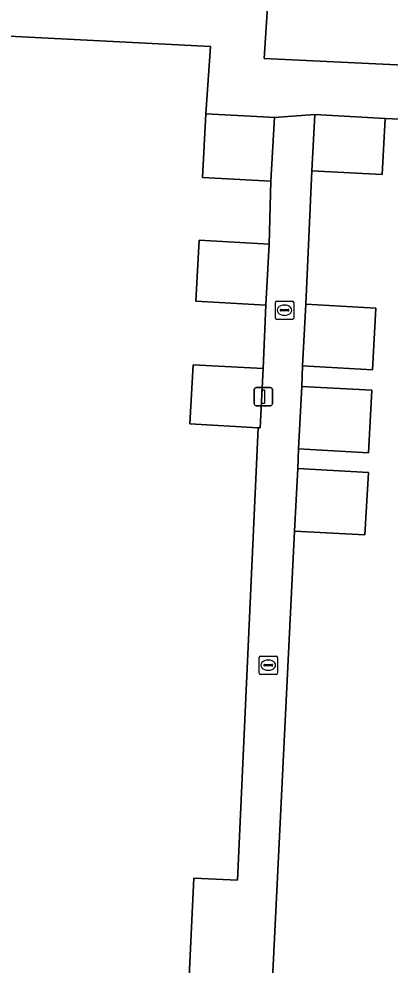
# Model space of a CAD drawing. Extents: x 162989 to 165008, y 383432 to 384338.
# Drawn here: x 164656 to 164676.2, y 383798.6 to 383850.2 of the extents above; entities that cross this region are included whole.
import ezdxf

# ---------------------------------------------------------------- set-up
doc = ezdxf.new("R2010")
doc.units = 0
for name, color, linetype in [('IMGEO_Erf', 7, 'Continuous'), ('IMGEO_Kolk', 7, 'Continuous'), ('IMGEO_Lichtmast', 7, 'Continuous'), ('IMGEO_Pand', 7, 'Continuous'), ('IMGEO_Voetpad_open', 7, 'Continuous')]:
    doc.layers.add(name, color=color, linetype=linetype)

msp = doc.modelspace()

# ---------------------------------------------------------------- linework, layer by layer
at = {"layer": 'IMGEO_Erf'}
for points in [[(164669.598, 383851.766), (164669.361, 383848.077), (164694.497, 383846.866)], [(164665.23, 383797.189), (164665.535, 383803.324), (164667.91, 383803.215), (164669.037, 383827.91), (164665.315, 383828.115), (164665.494, 383831.351), (164669.315, 383831.14), (164669.446, 383834.609), (164665.639, 383834.819), (164665.822, 383838.147), (164669.629, 383837.937), (164669.736, 383841.369), (164665.991, 383841.576), (164666.183, 383845.054), (164666.43, 383848.726), (164655.455, 383849.297)], [(164685.64, 383844.352), (164675.963, 383844.799), (164675.794, 383841.732), (164671.959, 383841.944), (164671.632, 383834.658), (164675.461, 383834.447), (164675.276, 383831.076), (164671.446, 383831.288), (164671.423, 383830.167), (164675.238, 383829.957), (164675.05, 383826.549), (164671.235, 383826.76), (164671.2, 383825.679), (164675.047, 383825.467), (164674.859, 383822.058), (164671.012, 383822.27), (164669.693, 383795.214)]]:
    msp.add_lwpolyline(points, dxfattribs=at)
at = {"layer": 'IMGEO_Kolk'}
for p, q in [((164670.049, 383834.827), (164670.901, 383834.827)), ((164669.974, 383833.901), (164669.974, 383834.753)), ((164670.233, 383834.321), (164670.233, 383834.333)), ((164670.671, 383834.284), (164670.273, 383834.284)), ((164670.276, 383834.37), (164670.674, 383834.37)), ((164670.462, 383834.607), (164670.487, 383834.607)), ((164670.717, 383834.333), (164670.717, 383834.321)), ((164670.975, 383834.753), (164670.975, 383833.901)), ((164670.901, 383833.827), (164670.049, 383833.827)), ((164670.485, 383834.047), (164670.46, 383834.047)), ((164669.086, 383814.519), (164669.086, 383815.371)), ((164669.161, 383815.445), (164670.013, 383815.445)), ((164669.574, 383815.225), (164669.599, 383815.225)), ((164670.087, 383815.371), (164670.087, 383814.519)), ((164669.345, 383814.939), (164669.345, 383814.951)), ((164669.783, 383814.902), (164669.385, 383814.902)), ((164669.388, 383814.988), (164669.786, 383814.988)), ((164669.597, 383814.665), (164669.572, 383814.665)), ((164669.829, 383814.951), (164669.829, 383814.939)), ((164670.013, 383814.445), (164669.161, 383814.445))]:
    msp.add_line(p, q, dxfattribs=at)
for points in [[(164670.049, 383834.827), (164670.901, 383834.827)], [(164669.974, 383833.901), (164669.974, 383834.753)], [(164670.975, 383834.753), (164670.975, 383833.901)], [(164670.901, 383833.827), (164670.049, 383833.827)], [(164669.086, 383814.519), (164669.086, 383815.371)], [(164669.161, 383815.445), (164670.013, 383815.445)], [(164670.087, 383815.371), (164670.087, 383814.519)], [(164670.013, 383814.445), (164669.161, 383814.445)]]:
    msp.add_lwpolyline(points, dxfattribs=at)
for centre, radius, start, end in [((164670.051, 383834.751), 0.0765, 91.552, 178.448), ((164670.051, 383834.751), 0.0765, 91.552, 178.448), ((164670.899, 383834.751), 0.0765, 1.552, 88.448), ((164670.899, 383834.751), 0.0765, 1.552, 88.448), ((164670.273, 383834.33), 0.0403, 85.8775, 175.7526), ((164670.27, 383834.32), 0.0366, 178.938, 274.7102), ((164670.674, 383834.327), 0.043, 264.8664, 352.4533), ((164670.678, 383834.332), 0.0386, 1.7309, 96.639), ((164670.051, 383833.903), 0.0765, 181.552, 268.448), ((164670.051, 383833.903), 0.0765, 181.552, 268.448), ((164670.899, 383833.903), 0.0765, 271.552, 358.448), ((164670.899, 383833.903), 0.0765, 271.552, 358.448), ((164669.163, 383815.369), 0.0765, 91.552, 178.448), ((164669.163, 383815.369), 0.0765, 91.552, 178.448), ((164670.011, 383815.369), 0.0765, 1.552, 88.448), ((164670.011, 383815.369), 0.0765, 1.552, 88.448), ((164669.385, 383814.948), 0.0403, 85.8775, 175.7526), ((164669.382, 383814.938), 0.0366, 178.938, 274.7102), ((164669.786, 383814.945), 0.043, 264.8664, 352.4533), ((164669.79, 383814.95), 0.0386, 1.7309, 96.639), ((164669.163, 383814.521), 0.0765, 181.552, 268.448), ((164669.163, 383814.521), 0.0765, 181.552, 268.448), ((164670.011, 383814.521), 0.0765, 271.552, 358.448), ((164670.011, 383814.521), 0.0765, 271.552, 358.448)]:
    msp.add_arc(centre, radius, start, end, dxfattribs=at)
for centre, major_axis, ratio, start_param, end_param in [((164670.461, 383834.327), (-0.387, 0.002), 0.722429, 4.712389, 7.853982), ((164670.486, 383834.327), (-0.39, 0.002), 0.717154, 1.570796, 4.712389), ((164669.573, 383814.945), (-0.387, 0.002), 0.722429, 4.712389, 7.853982), ((164669.598, 383814.945), (-0.39, 0.002), 0.717154, 1.570796, 4.712389)]:
    msp.add_ellipse(centre, major_axis=major_axis, ratio=ratio, start_param=start_param, end_param=end_param, dxfattribs=at)
at = {"layer": 'IMGEO_Lichtmast'}
for p, q in [((164668.919, 383830.108), (164669.709, 383830.108)), ((164669.709, 383830.108), (164668.919, 383830.108)), ((164668.819, 383829.208), (164668.819, 383830.008)), ((164668.819, 383830.008), (164668.819, 383829.208)), ((164669.809, 383830.008), (164669.809, 383829.208)), ((164669.809, 383829.208), (164669.809, 383830.008)), ((164669.709, 383829.108), (164668.919, 383829.108)), ((164668.919, 383829.108), (164669.709, 383829.108))]:
    msp.add_line(p, q, dxfattribs=at)
msp.add_lwpolyline([(164669.239, 383829.983), (164669.389, 383829.983), (164669.389, 383829.233), (164669.239, 383829.233), (164669.239, 383829.983)], dxfattribs=at)
for centre, start, end in [((164668.919, 383830.008), 90, 180), ((164668.919, 383830.008), 90, 180), ((164669.709, 383830.008), 0, 90), ((164669.709, 383830.008), 360, 90), ((164668.919, 383829.208), 180, 270), ((164668.919, 383829.208), 180, 270), ((164669.709, 383829.208), 270, 0), ((164669.709, 383829.208), 270, 0)]:
    msp.add_arc(centre, 0.1, start, end, dxfattribs=at)
at = {"layer": 'IMGEO_Pand'}
for points in [[(164666.183, 383845.054), (164665.991, 383841.576), (164669.736, 383841.369), (164669.928, 383844.847), (164669.305, 383844.881)], [(164675.963, 383844.799), (164672.128, 383845.01), (164671.959, 383841.944), (164675.794, 383841.732)], [(164669.629, 383837.937), (164665.822, 383838.147), (164665.639, 383834.819), (164669.446, 383834.609)], [(164671.446, 383831.288), (164675.276, 383831.076), (164675.461, 383834.447), (164671.632, 383834.658)], [(164669.037, 383827.91), (164669.137, 383827.904), (164669.315, 383831.14), (164665.494, 383831.351), (164665.315, 383828.115)], [(164671.423, 383830.167), (164671.235, 383826.76), (164675.05, 383826.549), (164675.238, 383829.957)], [(164671.2, 383825.679), (164671.012, 383822.27), (164674.859, 383822.058), (164675.047, 383825.467)]]:
    msp.add_lwpolyline(points, close=True, dxfattribs=at)
at = {"layer": 'IMGEO_Voetpad_open'}
msp.add_lwpolyline([(164669.598, 383851.766), (164642.625, 383853.105), (164642.445, 383849.957), (164645.79, 383849.782), (164655.455, 383849.297), (164666.43, 383848.726), (164666.183, 383845.054), (164669.305, 383844.881), (164669.928, 383844.847), (164672.128, 383845.01), (164675.963, 383844.799), (164685.64, 383844.352), (164694.332, 383843.872), (164694.497, 383846.866), (164669.361, 383848.077)], close=True, dxfattribs=at)
msp.add_lwpolyline([(164669.693, 383795.214), (164671.012, 383822.27), (164671.2, 383825.679), (164671.235, 383826.76), (164671.423, 383830.167), (164671.446, 383831.288), (164671.632, 383834.658), (164671.959, 383841.944), (164672.128, 383845.01), (164669.928, 383844.847), (164669.736, 383841.369), (164669.629, 383837.937), (164669.446, 383834.609), (164669.315, 383831.14), (164669.137, 383827.904), (164669.037, 383827.91), (164667.91, 383803.215), (164665.535, 383803.324), (164665.23, 383797.189)], dxfattribs=at)

doc.saveas('drawing.dxf')
